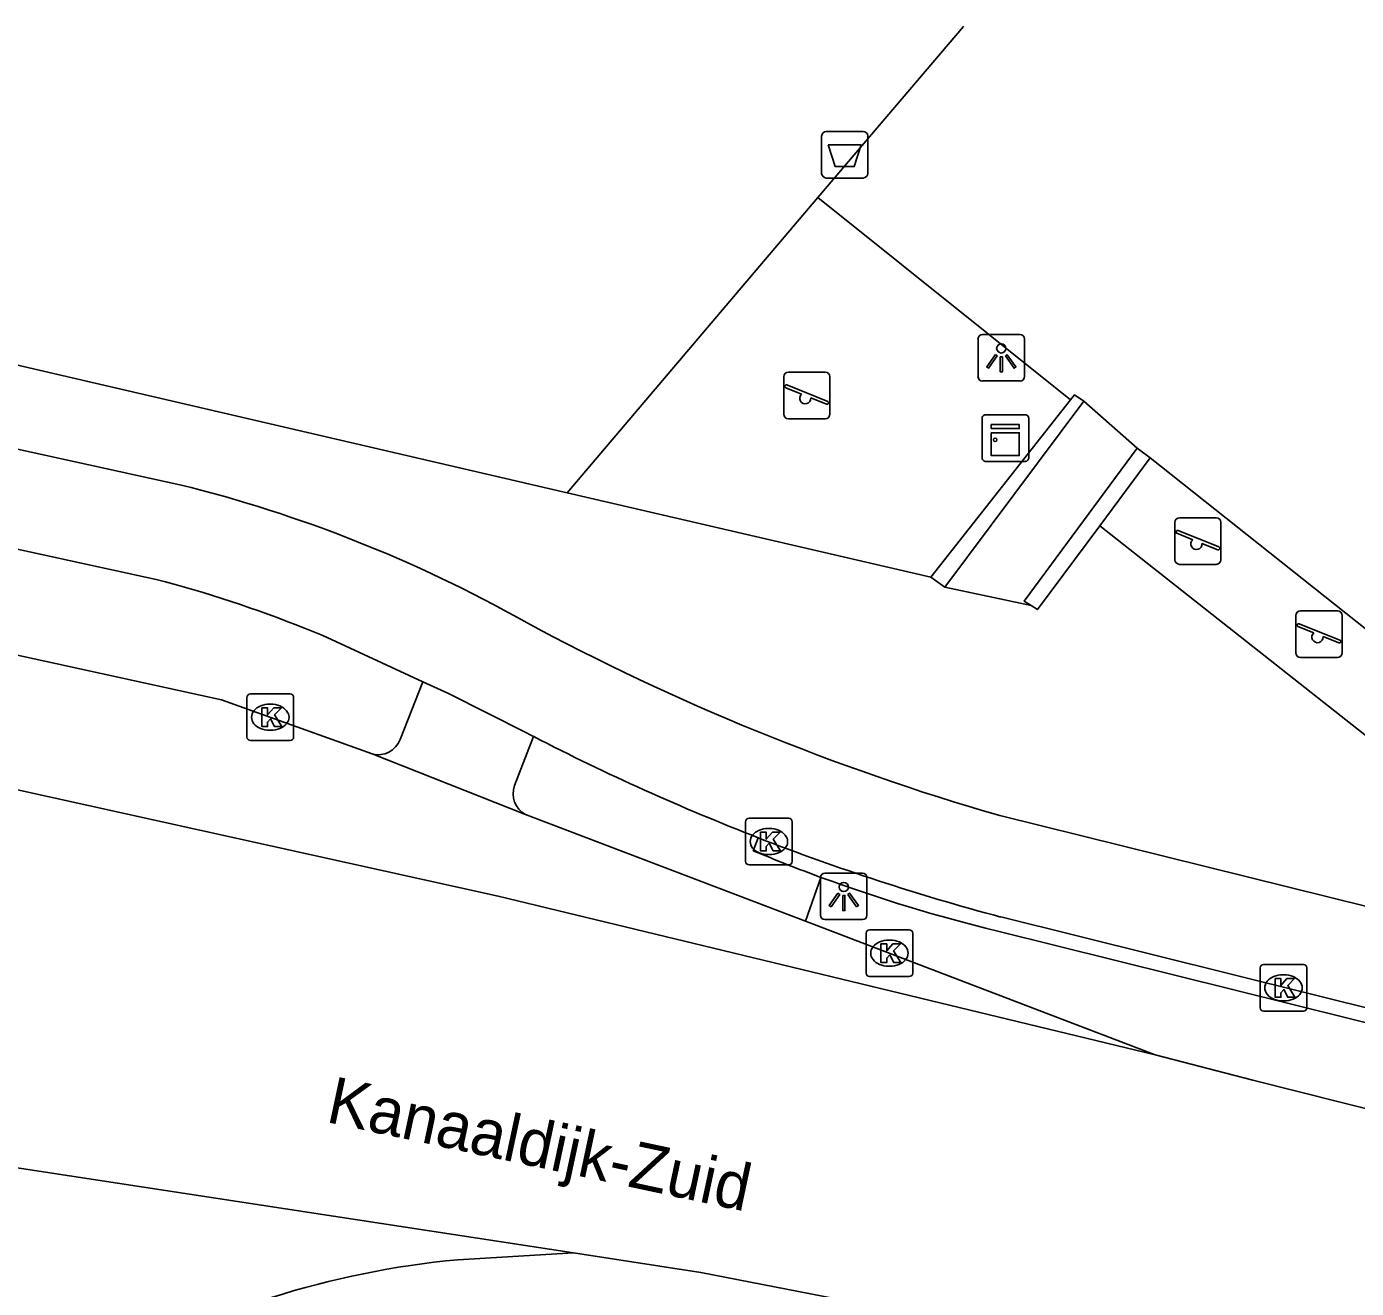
# Model space of a CAD drawing. Extents: x 161771 to 163125, y 382479 to 383177.
# Drawn here: x 161894.8 to 161923.32, y 383132.68 to 383159.72 of the extents above; entities that cross this region are included whole.
import ezdxf

# ---------------------------------------------------------------- set-up
doc = ezdxf.new("R2010")
doc.units = 0
for name, color, linetype in [('IMGEO_Afvalbak', 7, 'Continuous'), ('IMGEO_Berm_open', 7, 'Continuous'), ('IMGEO_Fietspad_gesloten', 7, 'Continuous'), ('IMGEO_Fietspad_open', 7, 'Continuous'), ('IMGEO_Haag', 7, 'Continuous'), ('IMGEO_Kast', 7, 'Continuous'), ('IMGEO_Kolk', 7, 'Continuous'), ('IMGEO_Lichtpunt', 7, 'Continuous'), ('IMGEO_Muur', 7, 'Continuous'), ('IMGEO_Openbare_ruimte_label', 7, 'Continuous'), ('IMGEO_Rijbaan_lokaal_gesloten', 7, 'Continuous'), ('IMGEO_Rijbaan_lokaal_open', 7, 'Continuous'), ('IMGEO_Speelvoorziening', 7, 'Continuous'), ('IMGEO_Voetpad_gesloten', 7, 'Continuous'), ('IMGEO_Voetpad_open', 7, 'Continuous')]:
    doc.layers.add(name, color=color, linetype=linetype)

msp = doc.modelspace()

# ---------------------------------------------------------------- linework, layer by layer
at = {"layer": 'IMGEO_Afvalbak'}
for p, q in [((161911.948, 383157.479), (161912.738, 383157.479)), ((161912.738, 383157.479), (161911.948, 383157.479)), ((161911.848, 383156.579), (161911.848, 383157.379)), ((161911.848, 383157.379), (161911.848, 383156.579)), ((161912.838, 383157.379), (161912.838, 383156.579)), ((161912.838, 383156.579), (161912.838, 383157.379)), ((161912.738, 383156.479), (161911.948, 383156.479)), ((161911.948, 383156.479), (161912.738, 383156.479))]:
    msp.add_line(p, q, dxfattribs=at)
msp.add_lwpolyline([(161911.991, 383157.193), (161912.695, 383157.193), (161912.546, 383156.723), (161912.14, 383156.723), (161911.991, 383157.193)], dxfattribs=at)
for centre, start, end in [((161911.948, 383157.379), 90, 180), ((161911.948, 383157.379), 90, 180), ((161912.738, 383157.379), 0, 90), ((161912.738, 383157.379), 360, 90), ((161911.948, 383156.579), 180, 270), ((161911.948, 383156.579), 180, 270), ((161912.738, 383156.579), 270, 0), ((161912.738, 383156.579), 270, 0)]:
    msp.add_arc(centre, 0.1, start, end, dxfattribs=at)
at = {"layer": 'IMGEO_Berm_open'}
msp.add_lwpolyline([(161910.488, 383142.337), (161910.381, 383142.06)], dxfattribs=at)
msp.add_arc((161923.214, 383172.541), 33.072, 247.1684, 249.8701, dxfattribs=at)
at = {"layer": 'IMGEO_Fietspad_gesloten'}
for points in [[(161898.081, 383149.905), (161877.581, 383154.402)], [(161877.271, 383152.301), (161897.575, 383147.872)], [(161900.753, 383146.827), (161901.148, 383146.671), (161903.296, 383145.68)], [(161903.296, 383145.68), (161903.842, 383145.428), (161905.516, 383144.586), (161905.593, 383144.546), (161905.671, 383144.506)], [(161923.625, 383140.841), (161915.671, 383142.812)], [(161915.689, 383140.639), (161979.048, 383124.929), (162000, 383119.758), (162083.074, 383099.255), (162134.136, 383086.721), (162137.066, 383086.053), (162140.008, 383085.446), (162150.119, 383083.649)]]:
    msp.add_lwpolyline(points, dxfattribs=at)
for centre, radius, start, end in [((161890.988, 383121.228), 29.541, 60.6524, 76.1064), ((161891.431, 383123.832), 24.813, 67.9325, 75.6634), ((161929.978, 383192.439), 51.648, 241.6676, 253.9188), ((161928.644, 383189.091), 50.155, 242.7401, 248.7778), ((161928.604, 383189.013), 50.069, 248.7874, 255.0514)]:
    msp.add_arc(centre, radius, start, end, dxfattribs=at)
at = {"layer": 'IMGEO_Fietspad_open'}
for points in [[(161903.296, 383145.68), (161902.806, 383144.445)], [(161905.259, 383143.455), (161905.671, 383144.506)]]:
    msp.add_lwpolyline(points, dxfattribs=at)
for centre, radius, start, end in [((161902.337, 383144.616), 0.499, 254.9825, 339.9724), ((161905.729, 383143.282), 0.5, 159.8297, 242.4197)]:
    msp.add_arc(centre, radius, start, end, dxfattribs=at)
at = {"layer": 'IMGEO_Haag'}
for points in [[(161911.832, 383141.489), (161911.501, 383140.551)], [(161928.283, 383137.192), (161915.63, 383140.333)]]:
    msp.add_lwpolyline(points, dxfattribs=at)
msp.add_arc((161924.085, 383174.929), 35.614, 249.8761, 256.2664, dxfattribs=at)
at = {"layer": 'IMGEO_Kast'}
for p, q in [((161915.29, 383150.479), (161915.29, 383151.32)), ((161915.29, 383151.32), (161915.29, 383150.479)), ((161915.365, 383151.404), (161916.206, 383151.404)), ((161916.206, 383151.404), (161915.365, 383151.404)), ((161916.29, 383151.329), (161916.29, 383150.488)), ((161916.29, 383150.488), (161916.29, 383151.329)), ((161916.215, 383150.404), (161915.374, 383150.404)), ((161915.374, 383150.404), (161916.215, 383150.404))]:
    msp.add_line(p, q, dxfattribs=at)
for points in [[(161915.485, 383151.194), (161916.085, 383151.194), (161916.085, 383151.109), (161915.485, 383151.109), (161915.485, 383151.194)], [(161915.485, 383151.019), (161916.085, 383151.019), (161916.085, 383150.53), (161915.485, 383150.53), (161915.485, 383151.019)]]:
    msp.add_lwpolyline(points, dxfattribs=at)
msp.add_circle((161915.569, 383150.868), 0.0377, dxfattribs=at)
for centre, start, end in [((161915.368, 383151.326), 92.4484, 184.2845), ((161915.368, 383151.326), 92.4484, 184.2845), ((161916.212, 383151.326), 2.4484, 94.2845), ((161916.212, 383151.326), 2.4484, 94.2845), ((161915.368, 383150.482), 182.4484, 274.2845), ((161915.368, 383150.482), 182.4484, 274.2845), ((161916.212, 383150.482), 272.4484, 4.2845), ((161916.212, 383150.482), 272.4484, 4.2845)]:
    msp.add_arc(centre, 0.0779, start, end, dxfattribs=at)
at = {"layer": 'IMGEO_Kolk'}
for p, q in [((161899.522, 383144.495), (161899.522, 383145.347)), ((161899.597, 383145.421), (161900.449, 383145.421)), ((161900.01, 383145.201), (161900.035, 383145.201)), ((161900.523, 383145.347), (161900.523, 383144.495)), ((161900.033, 383144.641), (161900.008, 383144.641)), ((161900.449, 383144.421), (161899.597, 383144.421)), ((161910.217, 383141.83), (161910.217, 383142.682)), ((161910.292, 383142.756), (161911.144, 383142.756)), ((161911.218, 383142.682), (161911.218, 383141.83)), ((161910.705, 383142.536), (161910.73, 383142.536)), ((161910.728, 383141.976), (161910.703, 383141.976)), ((161911.144, 383141.756), (161910.292, 383141.756)), ((161912.875, 383140.363), (161913.727, 383140.363)), ((161912.8, 383139.437), (161912.8, 383140.289)), ((161913.288, 383140.143), (161913.313, 383140.143)), ((161913.801, 383140.289), (161913.801, 383139.437)), ((161913.311, 383139.583), (161913.286, 383139.583)), ((161921.253, 383138.694), (161921.253, 383139.546)), ((161921.328, 383139.62), (161922.18, 383139.62)), ((161922.254, 383139.546), (161922.254, 383138.694)), ((161913.727, 383139.363), (161912.875, 383139.363)), ((161921.741, 383139.4), (161921.766, 383139.4)), ((161921.764, 383138.84), (161921.739, 383138.84)), ((161922.18, 383138.62), (161921.328, 383138.62))]:
    msp.add_line(p, q, dxfattribs=at)
for points in [[(161899.522, 383144.495), (161899.522, 383145.347)], [(161899.597, 383145.421), (161900.449, 383145.421)], [(161900.523, 383145.347), (161900.523, 383144.495)], [(161899.843, 383145.121), (161899.966, 383145.121), (161899.966, 383144.97), (161900.096, 383145.121), (161900.26, 383145.121), (161900.114, 383144.97), (161900.267, 383144.721), (161900.115, 383144.721), (161900.03, 383144.885), (161899.966, 383144.818), (161899.966, 383144.721), (161899.843, 383144.721), (161899.843, 383145.121)], [(161900.449, 383144.421), (161899.597, 383144.421)], [(161910.217, 383141.83), (161910.217, 383142.682)], [(161910.292, 383142.756), (161911.144, 383142.756)], [(161911.218, 383142.682), (161911.218, 383141.83)], [(161910.538, 383142.456), (161910.661, 383142.456), (161910.661, 383142.305), (161910.791, 383142.456), (161910.955, 383142.456), (161910.809, 383142.305), (161910.962, 383142.056), (161910.81, 383142.056), (161910.725, 383142.22), (161910.661, 383142.153), (161910.661, 383142.056), (161910.538, 383142.056), (161910.538, 383142.456)], [(161911.144, 383141.756), (161910.292, 383141.756)], [(161912.875, 383140.363), (161913.727, 383140.363)], [(161912.8, 383139.437), (161912.8, 383140.289)], [(161913.121, 383140.063), (161913.244, 383140.063), (161913.244, 383139.912), (161913.374, 383140.063), (161913.538, 383140.063), (161913.392, 383139.912), (161913.545, 383139.663), (161913.393, 383139.663), (161913.308, 383139.827), (161913.244, 383139.76), (161913.244, 383139.663), (161913.121, 383139.663), (161913.121, 383140.063)], [(161913.801, 383140.289), (161913.801, 383139.437)], [(161921.253, 383138.694), (161921.253, 383139.546)], [(161921.328, 383139.62), (161922.18, 383139.62)], [(161922.254, 383139.546), (161922.254, 383138.694)], [(161913.727, 383139.363), (161912.875, 383139.363)], [(161921.574, 383139.32), (161921.697, 383139.32), (161921.697, 383139.169), (161921.827, 383139.32), (161921.991, 383139.32), (161921.845, 383139.169), (161921.998, 383138.92), (161921.846, 383138.92), (161921.761, 383139.084), (161921.697, 383139.017), (161921.697, 383138.92), (161921.574, 383138.92), (161921.574, 383139.32)], [(161922.18, 383138.62), (161921.328, 383138.62)]]:
    msp.add_lwpolyline(points, dxfattribs=at)
for centre, start, end in [((161899.599, 383145.345), 91.552, 178.448), ((161899.599, 383145.345), 91.552, 178.448), ((161900.447, 383145.345), 1.552, 88.448), ((161900.447, 383145.345), 1.552, 88.448), ((161899.599, 383144.497), 181.552, 268.448), ((161899.599, 383144.497), 181.552, 268.448), ((161900.447, 383144.497), 271.552, 358.448), ((161900.447, 383144.497), 271.552, 358.448), ((161910.294, 383142.68), 91.552, 178.448), ((161910.294, 383142.68), 91.552, 178.448), ((161911.142, 383142.68), 1.552, 88.448), ((161911.142, 383142.68), 1.552, 88.448), ((161910.294, 383141.832), 181.552, 268.448), ((161910.294, 383141.832), 181.552, 268.448), ((161911.142, 383141.832), 271.552, 358.448), ((161911.142, 383141.832), 271.552, 358.448), ((161912.877, 383140.287), 91.552, 178.448), ((161912.877, 383140.287), 91.552, 178.448), ((161913.725, 383140.287), 1.552, 88.448), ((161913.725, 383140.287), 1.552, 88.448), ((161921.33, 383139.544), 91.552, 178.448), ((161921.33, 383139.544), 91.552, 178.448), ((161922.178, 383139.544), 1.552, 88.448), ((161922.178, 383139.544), 1.552, 88.448), ((161912.877, 383139.439), 181.552, 268.448), ((161912.877, 383139.439), 181.552, 268.448), ((161913.725, 383139.439), 271.552, 358.448), ((161913.725, 383139.439), 271.552, 358.448), ((161921.33, 383138.696), 181.552, 268.448), ((161921.33, 383138.696), 181.552, 268.448), ((161922.178, 383138.696), 271.552, 358.448), ((161922.178, 383138.696), 271.552, 358.448)]:
    msp.add_arc(centre, 0.0765, start, end, dxfattribs=at)
for centre, major_axis, ratio, start_param, end_param in [((161900.009, 383144.921), (-0.387, 0.002), 0.722429, 4.712389, 7.853982), ((161900.034, 383144.921), (-0.39, 0.002), 0.717154, 1.570796, 4.712389), ((161910.704, 383142.256), (-0.387, 0.002), 0.722429, 4.712389, 7.853982), ((161910.729, 383142.256), (-0.39, 0.002), 0.717154, 1.570796, 4.712389), ((161913.287, 383139.863), (-0.387, 0.002), 0.722429, 4.712389, 7.853982), ((161913.312, 383139.863), (-0.39, 0.002), 0.717154, 1.570796, 4.712389), ((161921.74, 383139.12), (-0.387, 0.002), 0.722429, 4.712389, 7.853982), ((161921.765, 383139.12), (-0.39, 0.002), 0.717154, 1.570796, 4.712389)]:
    msp.add_ellipse(centre, major_axis=major_axis, ratio=ratio, start_param=start_param, end_param=end_param, dxfattribs=at)
at = {"layer": 'IMGEO_Lichtpunt'}
for p, q in [((161915.202, 383153.029), (161915.202, 383152.222)), ((161915.202, 383153.029), (161915.202, 383152.222)), ((161916.104, 383153.124), (161915.296, 383153.124)), ((161916.104, 383153.124), (161915.296, 383153.124)), ((161916.198, 383152.222), (161916.198, 383153.029)), ((161916.198, 383152.222), (161916.198, 383153.029)), ((161915.296, 383152.128), (161916.104, 383152.128)), ((161915.296, 383152.128), (161916.104, 383152.128)), ((161911.824, 383141.484), (161911.824, 383140.677)), ((161911.824, 383141.484), (161911.824, 383140.677)), ((161912.726, 383141.579), (161911.918, 383141.579)), ((161912.726, 383141.579), (161911.918, 383141.579)), ((161912.82, 383140.677), (161912.82, 383141.484)), ((161912.82, 383140.677), (161912.82, 383141.484)), ((161911.918, 383140.583), (161912.726, 383140.583)), ((161911.918, 383140.583), (161912.726, 383140.583))]:
    msp.add_line(p, q, dxfattribs=at)
for points in [[(161915.576, 383152.693), (161915.615, 383152.665), (161915.427, 383152.403), (161915.389, 383152.43), (161915.576, 383152.693)], [(161915.678, 383152.645), (161915.725, 383152.645), (161915.725, 383152.323), (161915.678, 383152.323), (161915.678, 383152.645)], [(161915.788, 383152.665), (161915.826, 383152.692), (161916.013, 383152.43), (161915.974, 383152.402), (161915.788, 383152.665)], [(161912.198, 383141.148), (161912.237, 383141.12), (161912.049, 383140.858), (161912.011, 383140.885), (161912.198, 383141.148)], [(161912.3, 383141.1), (161912.347, 383141.1), (161912.347, 383140.778), (161912.3, 383140.778), (161912.3, 383141.1)], [(161912.41, 383141.12), (161912.448, 383141.147), (161912.635, 383140.885), (161912.596, 383140.857), (161912.41, 383141.12)]]:
    msp.add_lwpolyline(points, dxfattribs=at)
for centre in [(161915.701, 383152.827), (161912.323, 383141.282)]:
    msp.add_circle(centre, 0.0994, dxfattribs=at)
for centre, start, end in [((161915.296, 383153.029), 90, 180), ((161915.296, 383153.029), 90, 180), ((161916.104, 383153.029), 0, 90), ((161916.104, 383153.029), 0, 90), ((161915.296, 383152.222), 180, 270), ((161915.296, 383152.222), 180, 270), ((161916.104, 383152.222), 270, 0), ((161916.104, 383152.222), 270, 360), ((161911.918, 383141.484), 90, 180), ((161911.918, 383141.484), 90, 180), ((161912.726, 383141.484), 0, 90), ((161912.726, 383141.484), 0, 90), ((161911.918, 383140.677), 180, 270), ((161911.918, 383140.677), 180, 270), ((161912.726, 383140.677), 270, 0), ((161912.726, 383140.677), 270, 360)]:
    msp.add_arc(centre, 0.0946, start, end, dxfattribs=at)
at = {"layer": 'IMGEO_Muur'}
for points in [[(161917.187, 383151.723), (161917.274, 383151.833), (161917.47, 383151.695)], [(161914.191, 383147.925), (161917.187, 383151.723)], [(161917.47, 383151.695), (161914.492, 383147.706)], [(161916.341, 383147.314), (161916.189, 383147.411), (161918.614, 383150.687)], [(161918.614, 383150.687), (161918.896, 383150.479)], [(161918.896, 383150.479), (161917.815, 383149.026)], [(161917.815, 383149.026), (161916.477, 383147.228), (161916.341, 383147.314)], [(161914.492, 383147.706), (161914.191, 383147.925)]]:
    msp.add_lwpolyline(points, dxfattribs=at)
at = {"layer": 'IMGEO_Rijbaan_lokaal_gesloten'}
for points in [[(161918.999, 383137.683), (161904.911, 383141.086), (161865.575, 383149.78)], [(161927.938, 383135.419), (161921.093, 383137.145), (161918.999, 383137.683)], [(161891.594, 383135.723), (161906.528, 383133.437)], [(161904.043, 383133.294), (161906.528, 383133.437)], [(161906.528, 383133.437), (161909.255, 383133.02), (161917.154, 383131.486), (161937.858, 383126.382), (161955.16, 383122.046), (161985.282, 383114.577), (161996.64, 383111.782)]]:
    msp.add_lwpolyline(points, dxfattribs=at)
msp.add_arc((161905.856, 383114.116), 19.263, 95.4016, 119.6936, dxfattribs=at)
at = {"layer": 'IMGEO_Rijbaan_lokaal_open'}
for points in [[(161902.208, 383144.134), (161898.979, 383145.297), (161881.066, 383149.212), (161872.889, 383149.155)], [(161905.497, 383142.839), (161902.208, 383144.134)], [(161911.501, 383140.551), (161905.497, 383142.839)], [(161911.501, 383140.551), (161918.999, 383137.683)]]:
    msp.add_lwpolyline(points, dxfattribs=at)
at = {"layer": 'IMGEO_Speelvoorziening'}
for p, q in [((161911.034, 383151.419), (161911.034, 383152.219)), ((161911.034, 383152.219), (161911.034, 383151.419)), ((161911.103, 383152.044), (161911.979, 383151.691)), ((161911.134, 383152.319), (161911.924, 383152.319)), ((161911.924, 383152.319), (161911.134, 383152.319)), ((161912.024, 383152.219), (161912.024, 383151.419)), ((161912.024, 383151.419), (161912.024, 383152.219)), ((161911.417, 383151.847), (161911.078, 383151.984)), ((161911.955, 383151.631), (161911.615, 383151.768)), ((161911.924, 383151.319), (161911.134, 383151.319)), ((161911.134, 383151.319), (161911.924, 383151.319)), ((161919.523, 383149.198), (161920.313, 383149.198)), ((161920.313, 383149.198), (161919.523, 383149.198)), ((161919.423, 383148.298), (161919.423, 383149.098)), ((161919.423, 383149.098), (161919.423, 383148.298)), ((161919.492, 383148.923), (161920.368, 383148.57)), ((161920.413, 383149.098), (161920.413, 383148.298)), ((161920.413, 383148.298), (161920.413, 383149.098)), ((161919.806, 383148.726), (161919.467, 383148.863)), ((161920.344, 383148.51), (161920.004, 383148.647)), ((161920.313, 383148.198), (161919.523, 383148.198)), ((161919.523, 383148.198), (161920.313, 383148.198)), ((161922.12, 383147.201), (161922.91, 383147.201)), ((161922.91, 383147.201), (161922.12, 383147.201)), ((161922.02, 383146.301), (161922.02, 383147.101)), ((161922.02, 383147.101), (161922.02, 383146.301)), ((161922.089, 383146.926), (161922.965, 383146.573)), ((161923.01, 383147.101), (161923.01, 383146.301)), ((161923.01, 383146.301), (161923.01, 383147.101)), ((161922.403, 383146.729), (161922.064, 383146.866)), ((161922.941, 383146.513), (161922.601, 383146.65)), ((161922.91, 383146.201), (161922.12, 383146.201)), ((161922.12, 383146.201), (161922.91, 383146.201))]:
    msp.add_line(p, q, dxfattribs=at)
for centre, radius, start, end in [((161911.134, 383152.219), 0.1, 90, 180), ((161911.134, 383152.219), 0.1, 90, 180), ((161911.091, 383152.014), 0.0327, 68.078, 248.078), ((161911.924, 383152.219), 0.1, 0, 90), ((161911.924, 383152.219), 0.1, 360, 90), ((161911.496, 383151.757), 0.12, 130.9928, 5.1632), ((161911.967, 383151.661), 0.0327, 248.078, 68.078), ((161911.134, 383151.419), 0.1, 180, 270), ((161911.134, 383151.419), 0.1, 180, 270), ((161911.924, 383151.419), 0.1, 270, 0), ((161911.924, 383151.419), 0.1, 270, 0), ((161919.523, 383149.098), 0.1, 90, 180), ((161919.523, 383149.098), 0.1, 90, 180), ((161920.313, 383149.098), 0.1, 0, 90), ((161920.313, 383149.098), 0.1, 360, 90), ((161919.48, 383148.893), 0.0327, 68.078, 248.078), ((161919.885, 383148.636), 0.12, 130.9928, 5.1632), ((161920.356, 383148.54), 0.0327, 248.078, 68.078), ((161919.523, 383148.298), 0.1, 180, 270), ((161919.523, 383148.298), 0.1, 180, 270), ((161920.313, 383148.298), 0.1, 270, 0), ((161920.313, 383148.298), 0.1, 270, 0), ((161922.12, 383147.101), 0.1, 90, 180), ((161922.12, 383147.101), 0.1, 90, 180), ((161922.91, 383147.101), 0.1, 0, 90), ((161922.91, 383147.101), 0.1, 360, 90), ((161922.077, 383146.896), 0.0327, 68.078, 248.078), ((161922.482, 383146.639), 0.12, 130.9928, 5.1632), ((161922.953, 383146.543), 0.0327, 248.078, 68.078), ((161922.12, 383146.301), 0.1, 180, 270), ((161922.12, 383146.301), 0.1, 180, 270), ((161922.91, 383146.301), 0.1, 270, 0), ((161922.91, 383146.301), 0.1, 270, 0)]:
    msp.add_arc(centre, radius, start, end, dxfattribs=at)
at = {"layer": 'IMGEO_Voetpad_gesloten'}
for points in [[(161906.393, 383149.733), (161911.767, 383156.061)], [(161911.767, 383156.061), (161917.187, 383151.723)], [(161914.191, 383147.925), (161906.393, 383149.733)]]:
    msp.add_lwpolyline(points, dxfattribs=at)
at = {"layer": 'IMGEO_Voetpad_open'}
for points in [[(161914.888, 383159.724), (161914.888, 383159.724), (161911.767, 383156.061)], [(161877.454, 383156.444), (161906.393, 383149.733)], [(161917.47, 383151.695), (161918.614, 383150.687)], [(161918.896, 383150.479), (161924.721, 383145.857)], [(161924.243, 383143.961), (161917.815, 383149.026)], [(161916.341, 383147.314), (161914.492, 383147.706)]]:
    msp.add_lwpolyline(points, dxfattribs=at)

# ---------------------------------------------------------------- texts
at = {"layer": 'IMGEO_Openbare_ruimte_label'}
msp.add_text('Kanaaldijk-Zuid', height=1, rotation=347.9373, dxfattribs=at).set_placement((161901.193, 383136.251))

doc.saveas('drawing.dxf')
